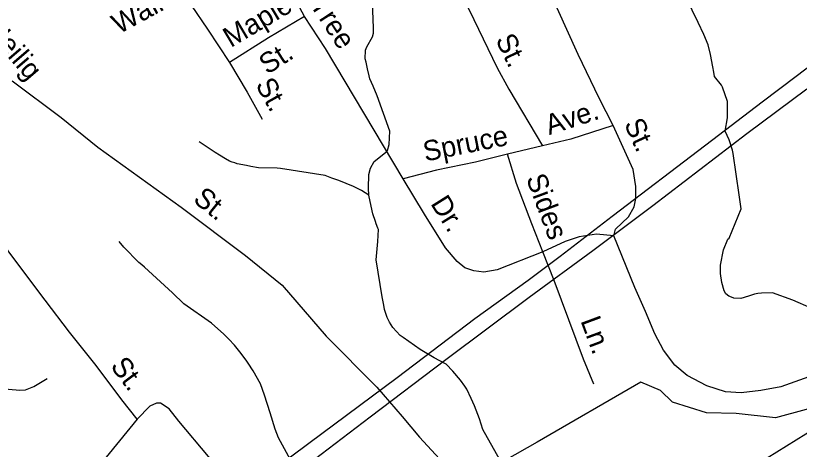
# Model space of a CAD drawing. Extents: x 1473865 to 1648260, y 639067 to 773536.
# Drawn here: x 1575312 to 1578991, y 704808 to 706844 of the extents above; entities that cross this region are included whole.
import ezdxf

# ---------------------------------------------------------------- set-up
doc = ezdxf.new("R2010")
doc.units = 0
for name, color, linetype in [('Exist Boundary Political City Limit New', 7, 'Continuous'), ('Exist Hydrographic Creek Single Shore', 7, 'Continuous'), ('Exist Hydrographic Misc Water Feature', 7, 'Continuous'), ('Exist Road Non-System Type 51', 7, 'Continuous'), ('Exist Road Non-System Type 51 Label', 7, 'Continuous'), ('Exist Utilities Electrical Transmission Line', 7, 'Continuous'), ('Map Preparation Boundary City Limit Buffer Line', 7, 'Continuous')]:
    doc.layers.add(name, color=color, linetype=linetype)

msp = doc.modelspace()

# ---------------------------------------------------------------- linework, layer by layer
at = {"layer": 'Exist Boundary Political City Limit New'}
msp.add_lwpolyline([(1579184, 705039.2), (1578879.4, 704955.3), (1578695.1, 704976.8), (1578555.6, 704979.7), (1578396, 705029.2), (1578338.5, 705084.9), (1578247.1, 705123.1), (1577759.5, 704841), (1577058.8, 704444.5), (1576779.4, 704277.5), (1576319.8, 704051.4), (1575836.8, 703778.6), (1575407.4, 703536.9), (1574894, 703219.7), (1574383, 702890.1), (1573839.6, 702601.7), (1573279.8, 702302.2), (1572775.4, 702037.1), (1572299.5, 701775.2)], dxfattribs=at)
at = {"layer": 'Exist Hydrographic Creek Single Shore'}
msp.add_lwpolyline([(1572960.8, 702093.7), (1573098, 702162.1), (1573397.1, 702293.3), (1574324.3, 702672.1), (1575048.1, 702970.6), (1575372.9, 703076.4), (1576009, 703335.2), (1576144, 703417.8), (1576425, 703786.4), (1576611, 703969.7), (1576979, 704119.8), (1577681.1, 704177.9), (1577873, 704242.9), (1578227, 704511.4), (1578840, 704768.3), (1579067, 704908.1)], dxfattribs=at)
at = {"layer": 'Exist Hydrographic Misc Water Feature'}
for points in [[(1576970.6, 706001.7), (1576968.1, 706033.7), (1576969.6, 706097.7), (1576978.2, 706127.9), (1576995.1, 706159.5), (1577055.8, 706207.5), (1577058.2, 706210.8), (1577065.4, 706239.4), (1577068.3, 706300.8), (1577009.8, 706467), (1576990.7, 706512.5), (1576975.4, 706547.2), (1576971.8, 706561.2), (1576964.4, 706593.4), (1576957, 706625.6), (1576953.6, 706641.2), (1576954.4, 706682.3), (1576960.6, 706697.7), (1576987.6, 706743.9), (1576992, 706761.1), (1576992.5, 706784.9), (1576986.3, 706953.2)], [(1579047, 705471.4), (1578959.8, 705508.5), (1578864.6, 705542.4), (1578812.5, 705541), (1578796.5, 705538.8), (1578780.4, 705535.9), (1578756.3, 705528.1), (1578731.9, 705520.4), (1578716, 705516.7), (1578684, 705517.3), (1578672, 705521.6), (1578660, 705527.6), (1578646.3, 705538.6), (1578638.8, 705552.7), (1578627.4, 705590.7), (1578620.4, 705632.7), (1578621.2, 705672.9), (1578634.9, 705744.8), (1578656, 705795.2), (1578662.1, 705800), (1578717.1, 705937.6), (1578708.4, 706003.4), (1578680.7, 706196), (1578676.9, 706211.7), (1578662.1, 706260.4), (1578643, 706301), (1578654.4, 706364.7), (1578653.6, 706441.1), (1578630, 706508), (1578625.7, 706517.2), (1578592.4, 706558.1), (1578589, 706577.8), (1578585.6, 706603.3), (1578574.6, 706661.8), (1578563.6, 706706.3), (1578542.6, 706755.2), (1578515.9, 706811.5), (1578459.2, 706928.4)], [(1576970.6, 706001.7), (1576936.1, 706023.6), (1576898.5, 706042.5), (1576828.9, 706070.1), (1576797.1, 706081.5), (1576764.4, 706092.8), (1576556, 706125.7), (1576540, 706127.7), (1576452, 706129.5), (1576416.2, 706135.9), (1576396.2, 706139.6), (1576352.6, 706148.7), (1576340.5, 706152.2), (1576328.5, 706156.6), (1576316.7, 706160.9), (1576297, 706171.2), (1576269.2, 706188.1), (1576249.3, 706200.9), (1576173.8, 706250.7)], [(1577611.8, 704711.8), (1577505.9, 704901), (1577488.8, 704950.6), (1577466.3, 705011.8), (1577451.1, 705045.8), (1577429.9, 705090.5), (1577420.4, 705104.7), (1577401, 705133), (1577363.7, 705175.5), (1577332.6, 705208.2), (1577276.9, 705238), (1577210.3, 705276.3), (1577130.9, 705332.9), (1577117.2, 705343), (1577082, 705379.8), (1577066.7, 705404.7), (1577056.9, 705426.3), (1577044, 705465.1), (1577040.3, 705484.9), (1577033.3, 705523.6), (1577004.6, 705698.1), (1577012.9, 705784.1), (1577016.1, 705839.9), (1577012.1, 705845.7), (1577004.5, 705866.4), (1577000.8, 705877.9), (1576989.6, 705913.4), (1576985.9, 705928.3), (1576970.6, 706001.7)], [(1576650.4, 704668.9), (1576546.6, 704861.4), (1576530.2, 704902.7), (1576507.2, 704979.5), (1576480.9, 705062.9), (1576462, 705115), (1576427.2, 705177.2), (1576404.1, 705213), (1576394.4, 705227.1), (1576365.3, 705265.5), (1576340, 705296.3), (1576312.5, 705325.6), (1576289, 705349.1), (1576232.2, 705400.3), (1576102.1, 705491.5), (1576049.2, 705542.6), (1575917.6, 705663.5), (1575903.9, 705673.6), (1575890.2, 705684.5), (1575819.6, 705757.4), (1575798.2, 705784.1)]]:
    msp.add_lwpolyline(points, dxfattribs=at)
at = {"layer": 'Exist Road Non-System Type 51'}
msp.add_line((1577785.5, 706232.7), (1577621.2, 706194), dxfattribs=at)
for points in [[(1577103.2, 707908.7), (1577145.4, 707688.4), (1577185.9, 707525.9), (1577203.5, 707453.7), (1577240.3, 707327.5), (1577303, 707172.9), (1577352, 707038.5), (1577440.6, 706871.6), (1577572.6, 706598.6), (1577627.6, 706498), (1577785.5, 706232.7)], [(1578116.4, 706327.9), (1578051.5, 706456.5), (1577953.2, 706661.3), (1577762.6, 707081), (1577630.3, 707298), (1577600.9, 707376.4), (1577579.8, 707468.5)], [(1576059.6, 707007.6), (1576213.4, 706780.4), (1576316.3, 706623.4)], [(1579145.4, 705186.9), (1578904.5, 705101), (1578810.3, 705083.6), (1578718.3, 705072.5), (1578644.3, 705077.2), (1578556.5, 705106), (1578464.8, 705154.7), (1578407.2, 705203.3), (1578353.8, 705273.8), (1578312.5, 705350), (1578269.2, 705454.4), (1578218.2, 705566.9), (1578120.1, 705809.8), (1578038.2, 705818.4), (1577958.1, 705805.2), (1577891.8, 705783.8), (1577787.4, 705734.6), (1577572.6, 705650.5), (1577510.5, 705639), (1577462.4, 705645.4), (1577420.7, 705659.8), (1577384.9, 705690.1), (1577329.4, 705754.5), (1577230.7, 705911.4), (1577132, 706078.2), (1576766.8, 706689.5), (1576668.2, 706840.4), (1576575.5, 707013.2)], [(1576668.2, 706840.4), (1576499.3, 706739.8), (1576316.3, 706623.4)], [(1576316.3, 706623.4), (1576399.1, 706484.7), (1576470, 706358)], [(1575295.1, 706538.2), (1575525.7, 706366.2), (1575698.7, 706226.7), (1576088.4, 705945.3), (1576390.8, 705718.6), (1576563.7, 705579.3), (1576769.7, 705339.4), (1577007.9, 705099.7), (1577126.8, 704962.7), (1577208, 704865.5), (1577301.1, 704762.8), (1577412.2, 704633.9)], [(1578116.4, 706327.9), (1577917.8, 706263.5), (1577785.5, 706232.7)], [(1578120.1, 705809.8), (1578128.3, 705841.6), (1578188.9, 705899.2), (1578215.3, 705946.9), (1578223.7, 705984.9), (1578224, 706041), (1578210.8, 706121.1), (1578116.4, 706327.9)], [(1577621.2, 706194), (1577470.8, 706155.4), (1577288.3, 706118.9), (1577132, 706078.2)], [(1577787.4, 705734.6), (1577734.5, 705867.2), (1577664, 706055.7), (1577621.2, 706194)], [(1575882.2, 704948.9), (1575810.8, 705039.6), (1575690.2, 705200.7), (1575565.5, 705357.7), (1575450.7, 705508.7), (1575279.6, 705735.8), (1575205.2, 705846.2), (1575159.6, 705927.8)], [(1578026.4, 705114.5), (1577977.3, 705231), (1577840.3, 705600.1), (1577787.4, 705734.6)], [(1575211.2, 705102.8), (1575279.2, 705090.2), (1575331.1, 705085.7), (1575359.2, 705087.6), (1575397.3, 705103.2), (1575459.7, 705140.8)], [(1576460.3, 704454), (1576379.2, 704568.7), (1576216.8, 704774.1), (1576078.1, 704939.4), (1576032.7, 704997.7), (1575992.8, 705024.1), (1575972.8, 705024.4), (1575942.7, 705010.6), (1575882.2, 704948.9)], [(1575882.2, 704948.9), (1575619.4, 704627.3), (1575461.9, 704450.6), (1575358.9, 704341.6), (1575292.6, 704302.1)]]:
    msp.add_lwpolyline(points, dxfattribs=at)
at = {"layer": 'Exist Utilities Electrical Transmission Line'}
for points in [[(1572290.7, 701761.7), (1572533.2, 701930.1), (1572836.5, 702135.7), (1573082.9, 702298), (1573406.1, 702509.4), (1573694.9, 702691), (1573987.9, 702880.8), (1574367.9, 703137.1), (1574658.9, 703330.9), (1574964.4, 703564.2), (1575249.6, 703776.1), (1575621.8, 704046.6), (1575998.2, 704331.1), (1576325.7, 704566.2), (1576687.9, 704836.8), (1577102.6, 705144.8), (1577466.9, 705421.4), (1577717.7, 705601.8), (1577867.5, 705715.4), (1578112.3, 705902), (1578551.3, 706237.4), (1578816.5, 706439.4), (1578976.2, 706559.2), (1579231.3, 706753.4)], [(1572349.9, 701704.9), (1572685.6, 701949.9), (1572873.6, 702079.1), (1573091.7, 702218), (1573433, 702434.8), (1573719.8, 702614.7), (1574051.2, 702835.7), (1574241.2, 702956.9), (1574520, 703140.8), (1574699.8, 703254.2), (1574997.2, 703475.7), (1575353.2, 703744.4), (1575652.9, 703978.1), (1576006.8, 704244.9), (1576332.7, 704488), (1576680.5, 704734.9), (1576976, 704960.7), (1577332, 705229.4), (1577722.5, 705521.6), (1578021.8, 705741.1), (1578303.1, 705953.1), (1578744.3, 706290.6), (1579025.5, 706500.4)]]:
    msp.add_lwpolyline(points, dxfattribs=at)
at = {"layer": 'Map Preparation Boundary City Limit Buffer Line'}
msp.add_lwpolyline([(1579184, 705039.2), (1578879.4, 704955.3), (1578695.1, 704976.8), (1578555.6, 704979.7), (1578396, 705029.2), (1578338.5, 705084.9), (1578247.1, 705123.1), (1577759.5, 704841), (1577058.8, 704444.5), (1576779.4, 704277.5), (1576319.8, 704051.4), (1575836.8, 703778.6), (1575407.4, 703536.9), (1574894, 703219.7), (1574383, 702890.1), (1573839.6, 702601.7), (1573279.8, 702302.2), (1572775.4, 702037.1), (1572299.5, 701775.2)], dxfattribs=at)

# ---------------------------------------------------------------- texts
at = {"layer": 'Exist Road Non-System Type 51 Label'}
for s, rotation, p in [('Waller', 28.6267, (1575797.1, 706755.2)), ('Tree', 303.1668, (1576690.5, 706896.2)), ('Maple', 30.7854, (1576322.3, 706691.6)), ('Heilig', 310.6983, (1575165.4, 706774.6)), ('St.', 295.7954, (1577563, 706731.5)), ('St.', 32.4443, (1576493.4, 706565.1)), ('St.', 299.2223, (1576435.9, 706519.6)), ('Ave.', 17.9717, (1577816.5, 706282.4)), ('St.', 294.5492, (1578166.6, 706336.4)), ('Spruce', 11.3242, (1577235, 706158.4)), ('Sides', 290.4842, (1577707, 706081.3)), ('St.', 321.1248, (1576140.2, 705973.6)), ('Dr.', 302.1716, (1577257.1, 705961.8)), ('Ln.', 290.3617, (1577962.7, 705411.7)), ('St.', 306.8161, (1575753.9, 705197.8))]:
    msp.add_text(s, height=95, rotation=rotation, dxfattribs=at).set_placement(p)

doc.saveas('drawing.dxf')
